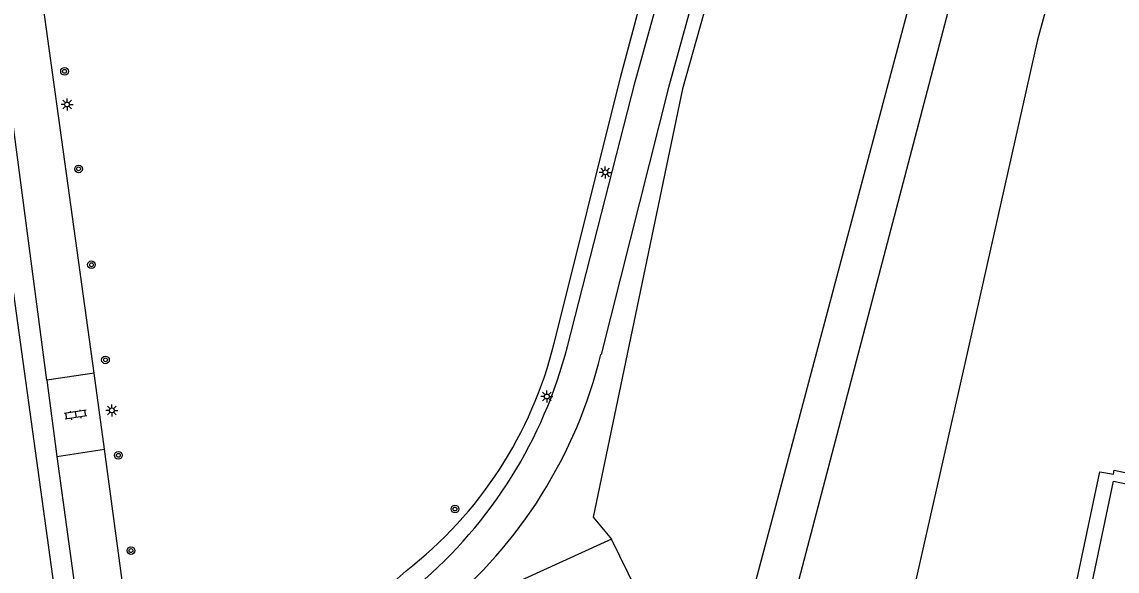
# Model space of a CAD drawing. Extents: x 128999 to 131010, y 395498 to 399007.
# Drawn here: x 129740 to 129853.9, y 397280 to 397337.1 of the extents above; entities that cross this region are included whole.
import ezdxf

# ---------------------------------------------------------------- set-up
doc = ezdxf.new("R2010")
doc.units = 0
for name, color, linetype in [('gg-afsc-hekwerk', 7, 'Continuous'), ('gg-knt-verharding', 7, 'Continuous'), ('gt-grn-groengrens', 7, 'Continuous'), ('gt-symb-boom', 7, 'Continuous'), ('gt-symb-klinker verharding', 7, 'Continuous'), ('gt-symb-lichtmast', 7, 'Continuous')]:
    doc.layers.add(name, color=color, linetype=linetype)

# ---------------------------------------------------------------- blocks, each defined once
blk = doc.blocks.new('gt0-LMAST')
at = {"layer": 'gt-symb-lichtmast'}
for p, q in [((-0.18, 0.17), (-0.45, 0.44)), ((-0.01, 0.25), (-0.01, 0.62)), ((0.17, 0.17), (0.44, 0.44)), ((-0.26, 0), (-0.63, 0)), ((-0.18, -0.18), (-0.45, -0.45)), ((-0.01, -0.25), (-0.01, -0.63)), ((0.44, -0.45), (0.17, -0.18)), ((0.24, 0), (0.62, 0))]:
    blk.add_line(p, q, dxfattribs=at)
blk.add_circle((-0.01, 0), 0.25, dxfattribs=at)
blk = doc.blocks.new('gt0-BOOM')
at = {"layer": 'gt-symb-boom'}
for radius in [0.4, 0.2]:
    blk.add_circle((0, 0), radius, dxfattribs=at)
blk = doc.blocks.new('gt0-KL1')
at = {"layer": 'gt-symb-klinker verharding'}
for p, q in [((-1.15, 0.3), (1.15, 0.3)), ((-1, -0.3), (-1, 0.3)), ((-0.5, 0.3), (-0.5, 0.45)), ((0, -0.3), (0, 0.3)), ((0.5, 0.3), (0.5, 0.45)), ((1, -0.3), (1, 0.3)), ((-1.15, -0.3), (1.15, -0.3)), ((-0.5, -0.45), (-0.5, -0.3)), ((0.5, -0.45), (0.5, -0.3))]:
    blk.add_line(p, q, dxfattribs=at)

msp = doc.modelspace()

# ---------------------------------------------------------------- linework, layer by layer
at = {"layer": 'gg-afsc-hekwerk'}
for p, q in [((129800.52, 397283.01), (129791.87, 397279.04)), ((129801.29, 397283.36), (129800.52, 397283.01))]:
    msp.add_line(p, q, dxfattribs=at)
for points in [[(129853.72, 397363.81), (129850.87, 397354.4), (129845.61, 397335.28), (129838.06, 397301.61), (129828.81, 397260.71), (129826.66, 397261.18)], [(129806.36, 397270.78), (129806.45, 397272.62), (129803.88, 397278.06), (129801.29, 397283.36)]]:
    msp.add_lwpolyline(points, dxfattribs=at)
at = {"layer": 'gg-knt-verharding'}
for p, q in [((129742.54, 397299.87), (129739.01, 397326.74)), ((129747.46, 397300.61), (129742.54, 397299.87)), ((129742.54, 397299.87), (129743.6, 397291.96)), ((129748.55, 397292.7), (129747.46, 397300.61)), ((129743.6, 397291.96), (129748.55, 397292.7))]:
    msp.add_line(p, q, dxfattribs=at)
for points in [[(129796.71, 397303.38), (129803.75, 397330.9), (129811.85, 397360.03), (129816.89, 397376.5), (129822.54, 397392.41), (129828.96, 397408.88), (129835.41, 397424.24), (129842.59, 397440.1), (129850.68, 397456.26)], [(129851.66, 397450.45), (129845.87, 397438.81), (129838.65, 397423.07), (129832.22, 397407.62), (129825.84, 397391.16), (129820.32, 397375.5), (129815.24, 397359.28), (129807.21, 397330.31), (129800.21, 397302.54)], [(129747.46, 397300.61), (129739.59, 397357.42), (129735.53, 397386.52)], [(129743.6, 397291.96), (129746.93, 397267.71), (129755.93, 397202.44), (129760.36, 397172.51)], [(129753.8, 397254.46), (129751.84, 397268.23), (129748.55, 397292.7)], [(129839.46, 397230.43), (129852.09, 397290.35), (129853.51, 397290.11), (129853.58, 397290.52), (129864.15, 397288.27), (129864.33, 397289.05)], [(129841.63, 397232.75), (129853.52, 397289.38), (129949.95, 397269.11), (129938.09, 397212.56), (129841.63, 397232.75)]]:
    msp.add_lwpolyline(points, dxfattribs=at)
for centre, radius, start, end in [((129750.03, 397315.34), 48.18, 310.274, 345.6376), ((129752.04, 397314.33), 49.58, 309.4405, 346.2465)]:
    msp.add_arc(centre, radius, start, end, dxfattribs=at)
at = {"layer": 'gt-grn-groengrens'}
msp.add_line((129736.27, 397329.05), (129746.01, 397258.74), dxfattribs=at)
for points in [[(129795.34, 397303.71), (129802.22, 397331.36), (129810.04, 397360.54), (129815.37, 397377.11), (129820.91, 397393.16), (129827.28, 397409.46), (129833.66, 397425), (129840.92, 397440.75), (129848.71, 397457.84), (129857.08, 397472.55), (129866.17, 397487.97), (129875.6, 397502.67), (129884.43, 397516.87), (129894.55, 397530.18)], [(129821.6, 397373.71), (129816.8, 397358.99), (129808.7, 397330.18), (129799.39, 397285.62), (129801.29, 397283.36)], [(129812.39, 397264.29), (129838.68, 397362.93), (129840.32, 397367.94)], [(129816.65, 397263.36), (129840.14, 397352.72), (129844.53, 397366.64)]]:
    msp.add_lwpolyline(points, dxfattribs=at)
for centre, radius, start, end in [((129753.7, 397313.99), 42.88, 307.6934, 346.1333), ((129747.29, 397314.33), 47.32, 297.5351, 313.5997)]:
    msp.add_arc(centre, radius, start, end, dxfattribs=at)

# ---------------------------------------------------------------- block references
at = {"layer": 'gt-symb-boom'}
for p in [(129744.39, 397331.99), (129745.85, 397321.85), (129747.19, 397311.88), (129748.65, 397301.99), (129749.99, 397292.07), (129785.01, 397286.48), (129751.3, 397282.16)]:
    msp.add_blockref('gt0-BOOM', p, dxfattribs=at)
at = {"layer": 'gt-symb-klinker verharding', "rotation": -171.43241009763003}
msp.add_blockref('gt0-KL1', (129745.54, 397296.29), dxfattribs=at)
at = {"layer": 'gt-symb-lichtmast'}
for p in [(129744.66, 397328.54), (129800.66, 397321.49), (129794.58, 397298.18), (129749.32, 397296.74)]:
    msp.add_blockref('gt0-LMAST', p, dxfattribs=at)

doc.saveas('drawing.dxf')
